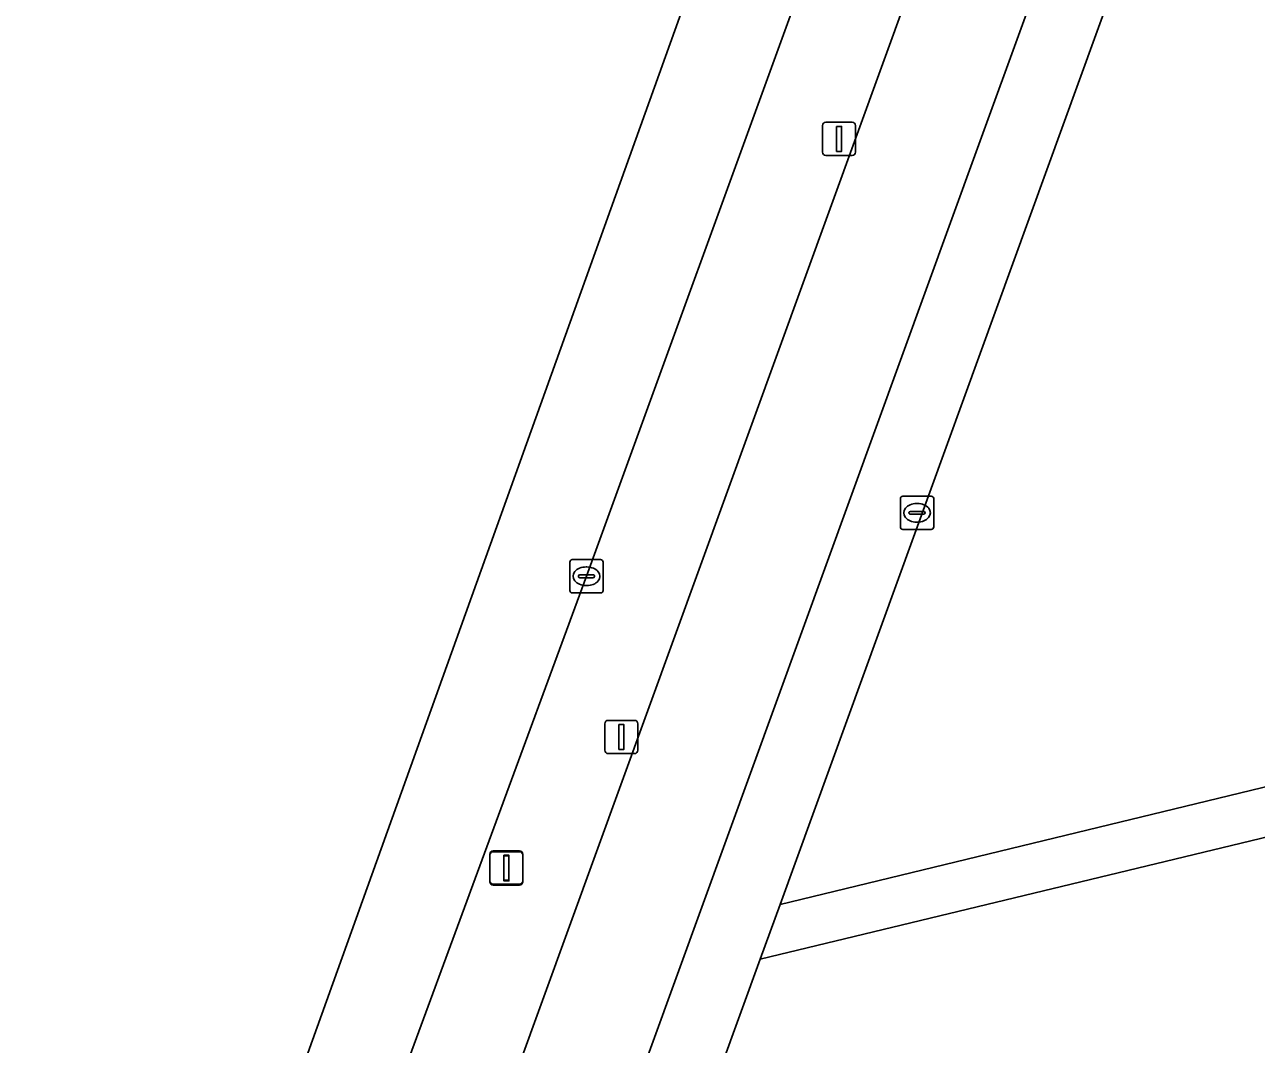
# Model space of a CAD drawing. Extents: x 156661 to 157576, y 383570 to 384425.
# Drawn here: x 156673.06 to 156710.07, y 383910.89 to 383941.52 of the extents above; entities that cross this region are included whole.
import ezdxf

# ---------------------------------------------------------------- set-up
doc = ezdxf.new("R2010")
doc.units = 0
for name, color, linetype in [('IMGEO_Berm_groen', 7, 'Continuous'), ('IMGEO_Fietspad_open', 7, 'Continuous'), ('IMGEO_Groenvoorziening', 7, 'Continuous'), ('IMGEO_Kolk', 7, 'Continuous'), ('IMGEO_Lichtmast', 7, 'Continuous'), ('IMGEO_Rijbaan_lokaal_open', 7, 'Continuous'), ('IMGEO_Voetpad_open', 7, 'Continuous')]:
    doc.layers.add(name, color=color, linetype=linetype)

msp = doc.modelspace()

# ---------------------------------------------------------------- linework, layer by layer
at = {"layer": 'IMGEO_Berm_groen'}
msp.add_lwpolyline([(156734.031, 384037.106), (156731.07, 384038.127), (156731.004, 384037.945), (156730.143, 384035.594), (156726.084, 384024.404), (156723.629, 384017.672), (156722.919, 384015.719), (156718.778, 384004.328), (156717.204, 384000), (156709.969, 383980.041), (156703.303, 383961.673), (156696.624, 383943.33), (156689.943, 383924.947), (156683.956, 383908.685), (156683.011, 383906.084), (156685.881, 383905.072), (156686.019, 383905.021), (156687.083, 383907.958), (156712.164, 383977.004)], close=True, dxfattribs=at)
at = {"layer": 'IMGEO_Fietspad_open'}
msp.add_lwpolyline([(156734.031, 384037.106), (156712.164, 383977.004), (156687.083, 383907.958), (156686.019, 383905.021), (156685.19, 383902.73), (156682.699, 383895.852), (156679.844, 383887.968), (156675.39, 383875.671), (156674.868, 383874.229), (156674.867, 383874.227), (156673.061, 383869.241), (156674.754, 383866.418), (156675.34, 383865.46), (156677.045, 383870.138), (156690.408, 383906.735), (156701.659, 383937.694), (156709.217, 383958.49), (156716.373, 383978.18), (156737.507, 384036.302)], dxfattribs=at)
at = {"layer": 'IMGEO_Groenvoorziening'}
msp.add_lwpolyline([(156750.5, 384004.357), (156726.363, 383999.343), (156718.784, 383978.494), (156695.763, 383915.089), (156727.382, 383922.744), (156730.538, 383940.037), (156732.341, 383949.386), (156735.763, 383966.324)], dxfattribs=at)
msp.add_lwpolyline([(156727.186, 383921.164), (156695.166, 383913.444), (156693.984, 383910.189), (156703.732, 383887.135), (156723.792, 383895.282), (156723.972, 383894.805), (156725.929, 383910.665)], close=True, dxfattribs=at)
at = {"layer": 'IMGEO_Kolk'}
for p, q in [((156699.377, 383926.428), (156699.377, 383927.28)), ((156699.452, 383927.354), (156700.304, 383927.354)), ((156699.865, 383927.134), (156699.89, 383927.134)), ((156700.378, 383927.28), (156700.378, 383926.428)), ((156699.636, 383926.848), (156699.636, 383926.86)), ((156700.074, 383926.811), (156699.676, 383926.811)), ((156699.679, 383926.897), (156700.077, 383926.897)), ((156700.12, 383926.86), (156700.12, 383926.848)), ((156700.304, 383926.354), (156699.452, 383926.354)), ((156699.888, 383926.574), (156699.863, 383926.574)), ((156689.443, 383924.521), (156689.443, 383925.373)), ((156689.518, 383925.447), (156690.37, 383925.447)), ((156689.931, 383925.227), (156689.956, 383925.227)), ((156690.444, 383925.373), (156690.444, 383924.521)), ((156689.702, 383924.941), (156689.702, 383924.953)), ((156690.14, 383924.904), (156689.742, 383924.904)), ((156689.745, 383924.99), (156690.143, 383924.99)), ((156690.186, 383924.953), (156690.186, 383924.941)), ((156689.954, 383924.667), (156689.929, 383924.667)), ((156690.37, 383924.447), (156689.518, 383924.447))]:
    msp.add_line(p, q, dxfattribs=at)
for points in [[(156699.377, 383926.428), (156699.377, 383927.28)], [(156699.452, 383927.354), (156700.304, 383927.354)], [(156700.378, 383927.28), (156700.378, 383926.428)], [(156700.304, 383926.354), (156699.452, 383926.354)], [(156689.443, 383924.521), (156689.443, 383925.373)], [(156689.518, 383925.447), (156690.37, 383925.447)], [(156690.444, 383925.373), (156690.444, 383924.521)], [(156690.37, 383924.447), (156689.518, 383924.447)]]:
    msp.add_lwpolyline(points, dxfattribs=at)
for centre, radius, start, end in [((156699.454, 383927.278), 0.0765, 91.552, 178.448), ((156699.454, 383927.278), 0.0765, 91.552, 178.448), ((156700.302, 383927.278), 0.0765, 1.552, 88.448), ((156700.302, 383927.278), 0.0765, 1.552, 88.448), ((156699.676, 383926.857), 0.0403, 85.8775, 175.7526), ((156699.673, 383926.847), 0.0366, 178.938, 274.7102), ((156700.077, 383926.854), 0.043, 264.8664, 352.4533), ((156700.081, 383926.859), 0.0386, 1.7309, 96.639), ((156699.454, 383926.43), 0.0765, 181.552, 268.448), ((156699.454, 383926.43), 0.0765, 181.552, 268.448), ((156700.302, 383926.43), 0.0765, 271.552, 358.448), ((156700.302, 383926.43), 0.0765, 271.552, 358.448), ((156689.52, 383925.371), 0.0765, 91.552, 178.448), ((156689.52, 383925.371), 0.0765, 91.552, 178.448), ((156690.368, 383925.371), 0.0765, 1.552, 88.448), ((156690.368, 383925.371), 0.0765, 1.552, 88.448), ((156689.742, 383924.95), 0.0403, 85.8775, 175.7526), ((156689.739, 383924.94), 0.0366, 178.938, 274.7102), ((156690.143, 383924.947), 0.043, 264.8664, 352.4533), ((156690.147, 383924.952), 0.0386, 1.7309, 96.639), ((156689.52, 383924.523), 0.0765, 181.552, 268.448), ((156689.52, 383924.523), 0.0765, 181.552, 268.448), ((156690.368, 383924.523), 0.0765, 271.552, 358.448), ((156690.368, 383924.523), 0.0765, 271.552, 358.448)]:
    msp.add_arc(centre, radius, start, end, dxfattribs=at)
for centre, major_axis, ratio, start_param, end_param in [((156699.864, 383926.854), (-0.387, 0.002), 0.722429, 4.712389, 7.853982), ((156699.889, 383926.854), (-0.39, 0.002), 0.717154, 1.570796, 4.712389), ((156689.93, 383924.947), (-0.387, 0.002), 0.722429, 4.712389, 7.853982), ((156689.955, 383924.947), (-0.39, 0.002), 0.717154, 1.570796, 4.712389)]:
    msp.add_ellipse(centre, major_axis=major_axis, ratio=ratio, start_param=start_param, end_param=end_param, dxfattribs=at)
at = {"layer": 'IMGEO_Lichtmast'}
for p, q in [((156697.138, 383938.587), (156697.928, 383938.587)), ((156697.928, 383938.587), (156697.138, 383938.587)), ((156697.038, 383937.687), (156697.038, 383938.487)), ((156697.038, 383938.487), (156697.038, 383937.687)), ((156698.028, 383938.487), (156698.028, 383937.687)), ((156698.028, 383937.687), (156698.028, 383938.487)), ((156697.928, 383937.587), (156697.138, 383937.587)), ((156697.138, 383937.587), (156697.928, 383937.587)), ((156690.497, 383919.719), (156690.497, 383920.519)), ((156690.497, 383920.519), (156690.497, 383919.719)), ((156690.597, 383920.619), (156691.387, 383920.619)), ((156691.387, 383920.619), (156690.597, 383920.619)), ((156691.487, 383920.519), (156691.487, 383919.719)), ((156691.487, 383919.719), (156691.487, 383920.519)), ((156691.387, 383919.619), (156690.597, 383919.619)), ((156690.597, 383919.619), (156691.387, 383919.619)), ((156687.141, 383916.695), (156687.931, 383916.695)), ((156687.931, 383916.695), (156687.141, 383916.695)), ((156687.041, 383915.795), (156687.041, 383916.595)), ((156687.041, 383916.595), (156687.041, 383915.795)), ((156687.044, 383915.772), (156687.044, 383916.572)), ((156687.044, 383916.572), (156687.044, 383915.772)), ((156687.144, 383916.672), (156687.934, 383916.672)), ((156687.934, 383916.672), (156687.144, 383916.672)), ((156688.031, 383916.595), (156688.031, 383915.795)), ((156688.031, 383915.795), (156688.031, 383916.595)), ((156688.034, 383916.572), (156688.034, 383915.772)), ((156688.034, 383915.772), (156688.034, 383916.572)), ((156687.931, 383915.695), (156687.141, 383915.695)), ((156687.141, 383915.695), (156687.931, 383915.695)), ((156687.934, 383915.672), (156687.144, 383915.672)), ((156687.144, 383915.672), (156687.934, 383915.672))]:
    msp.add_line(p, q, dxfattribs=at)
for points in [[(156697.458, 383938.462), (156697.608, 383938.462), (156697.608, 383937.712), (156697.458, 383937.712), (156697.458, 383938.462)], [(156690.917, 383920.494), (156691.067, 383920.494), (156691.067, 383919.744), (156690.917, 383919.744), (156690.917, 383920.494)], [(156687.461, 383916.57), (156687.611, 383916.57), (156687.611, 383915.82), (156687.461, 383915.82), (156687.461, 383916.57)], [(156687.464, 383916.547), (156687.614, 383916.547), (156687.614, 383915.797), (156687.464, 383915.797), (156687.464, 383916.547)]]:
    msp.add_lwpolyline(points, dxfattribs=at)
for centre, start, end in [((156697.138, 383938.487), 90, 180), ((156697.138, 383938.487), 90, 180), ((156697.928, 383938.487), 0, 90), ((156697.928, 383938.487), 360, 90), ((156697.138, 383937.687), 180, 270), ((156697.138, 383937.687), 180, 270), ((156697.928, 383937.687), 270, 0), ((156697.928, 383937.687), 270, 0), ((156690.597, 383920.519), 90, 180), ((156690.597, 383920.519), 90, 180), ((156691.387, 383920.519), 0, 90), ((156691.387, 383920.519), 360, 90), ((156690.597, 383919.719), 180, 270), ((156690.597, 383919.719), 180, 270), ((156691.387, 383919.719), 270, 0), ((156691.387, 383919.719), 270, 0), ((156687.141, 383916.595), 90, 180), ((156687.141, 383916.595), 90, 180), ((156687.931, 383916.595), 0, 90), ((156687.931, 383916.595), 360, 90), ((156687.144, 383916.572), 90, 180), ((156687.144, 383916.572), 90, 180), ((156687.934, 383916.572), 0, 90), ((156687.934, 383916.572), 360, 90), ((156687.141, 383915.795), 180, 270), ((156687.141, 383915.795), 180, 270), ((156687.144, 383915.772), 180, 270), ((156687.144, 383915.772), 180, 270), ((156687.931, 383915.795), 270, 0), ((156687.931, 383915.795), 270, 0), ((156687.934, 383915.772), 270, 0), ((156687.934, 383915.772), 270, 0)]:
    msp.add_arc(centre, 0.1, start, end, dxfattribs=at)
at = {"layer": 'IMGEO_Rijbaan_lokaal_open'}
for points in [[(156728.468, 384041.271), (156718.193, 384012.646), (156720.896, 384011.7), (156719.174, 384006.779), (156716.432, 384007.739), (156695.997, 383950.81), (156698.548, 383949.887), (156696.783, 383945.009), (156694.244, 383945.927), (156677.675, 383899.767)], [(156680.146, 383898.326), (156680.183, 383898.426), (156682.204, 383903.825), (156683.011, 383906.084), (156683.956, 383908.685), (156689.943, 383924.947), (156696.624, 383943.33), (156703.303, 383961.673), (156709.969, 383980.041), (156717.204, 384000), (156718.778, 384004.328), (156722.919, 384015.719), (156723.629, 384017.672), (156726.084, 384024.404), (156730.143, 384035.594)]]:
    msp.add_lwpolyline(points, dxfattribs=at)
at = {"layer": 'IMGEO_Voetpad_open'}
for points in [[(156737.507, 384036.302), (156716.373, 383978.18), (156709.217, 383958.49), (156701.659, 383937.694), (156690.408, 383906.735), (156677.045, 383870.138), (156675.34, 383865.46), (156676.825, 383863.032), (156678.542, 383867.746), (156678.565, 383867.81), (156682.477, 383878.585), (156685.05, 383885.669), (156685.231, 383886.168), (156686.812, 383890.508), (156687.008, 383891.046), (156692.453, 383905.972), (156693.23, 383908.111), (156693.984, 383910.189), (156695.166, 383913.444), (156695.763, 383915.089), (156718.784, 383978.494), (156726.363, 383999.343), (156726.961, 384000.99), (156740.015, 384036.902)], [(156735.763, 383966.324), (156732.341, 383949.386), (156730.538, 383940.037), (156727.382, 383922.744), (156695.763, 383915.089), (156695.166, 383913.444), (156727.186, 383921.164), (156728.818, 383921.585), (156745.94, 383925.711), (156746.567, 383927.406), (156729.033, 383923.186), (156731.99, 383939.651), (156733.811, 383949.232), (156737.201, 383965.983)]]:
    msp.add_lwpolyline(points, dxfattribs=at)

doc.saveas('drawing.dxf')
